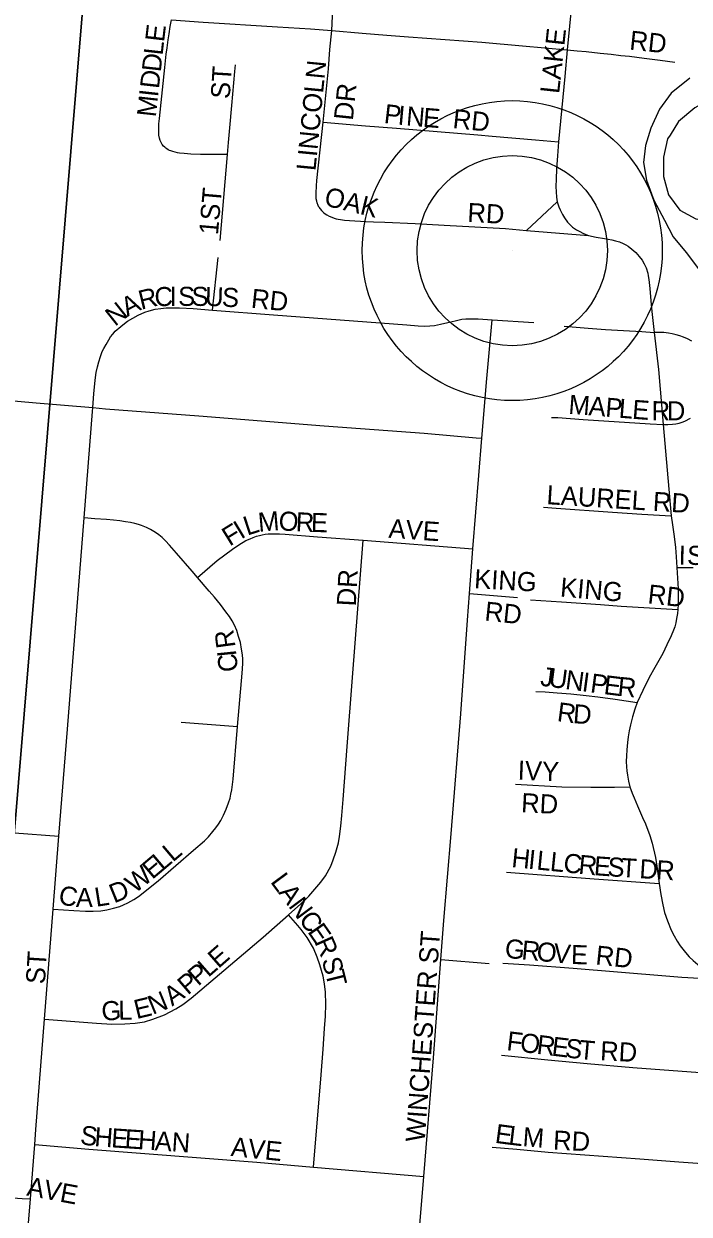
# Model space of a CAD drawing. Extents: x 0 to 680, y 0 to 440.
# Drawn here: x 158.43 to 163.6, y 273.01 to 282.25 of the extents above; entities that cross this region are included whole.
import ezdxf

# ---------------------------------------------------------------- set-up
doc = ezdxf.new("R2010")
doc.units = 0
for name, color, linetype in [('GM_X_Minor_Lake', 7, 'Continuous'), ('GM_X_Minor_River', 7, 'Continuous'), ('GM_X_Section', 7, 'Continuous'), ('GM_X_Township_Subdivision', 7, 'Continuous'), ('GM_X_Township_Subdivision_Text', 7, 'Continuous'), ('GM_X_Unincorporated', 7, 'Continuous'), ('GM_X_Unincorporated_Location', 7, 'Continuous')]:
    doc.layers.add(name, color=color, linetype=linetype)

msp = doc.modelspace()

# ---------------------------------------------------------------- linework, layer by layer
at = {"layer": 'GM_X_Minor_Lake'}
for points in [[(164.2554, 281.6988), (164.1259, 281.7836), (163.9953, 281.7852), (163.87, 281.7274), (163.7684, 281.6693), (163.6428, 281.5996), (163.5169, 281.4942), (163.4513, 281.3894)], [(163.4513, 281.3894), (163.4321, 281.3586), (163.4006, 281.2165), (163.3988, 281.0679), (163.4385, 280.9248), (163.5261, 280.8049), (163.6499, 280.738), (163.7684, 280.7187), (163.8934, 280.7468), (164.0315, 280.8758), (164.0749, 281.0238), (164.0886, 281.1722), (164.1318, 281.3023), (164.2107, 281.438), (164.2657, 281.568), (164.2554, 281.6988)]]:
    msp.add_lwpolyline(points, dxfattribs=at)
at = {"layer": 'GM_X_Minor_River'}
msp.add_lwpolyline([(163.6041, 281.8318), (163.4602, 281.7147), (163.3696, 281.5911), (163.3025, 281.4435), (163.2593, 281.3074), (163.2458, 281.1768), (163.2678, 281.0399), (163.3252, 280.8847), (163.4064, 280.7292), (163.476, 280.5976), (163.5754, 280.4775), (163.6805, 280.3396)], dxfattribs=at)
at = {"layer": 'GM_X_Section'}
for points in [[(143.2244, 286.3795), (143.2385, 286.5155), (159.1182, 285.1027), (157.8005, 269.2451), (141.8509, 270.7006)], [(159.1182, 285.1027), (174.9401, 283.4418), (173.5246, 267.7639), (158.2975, 269.195), (157.8005, 269.2451)]]:
    msp.add_lwpolyline(points, close=True, dxfattribs=at)
at = {"layer": 'GM_X_Township_Subdivision'}
for points in [[(160.8248, 282.2017), (160.8421, 282.5405), (160.8626, 282.8132), (160.8699, 282.8942)], [(162.7228, 282.7618), (162.6515, 282.052)], [(160.016, 281.2373), (159.8064, 281.2388), (159.7309, 281.242), (159.6806, 281.2456), (159.6436, 281.2496), (159.6264, 281.252), (159.6095, 281.2552), (159.5916, 281.2605), (159.5762, 281.2656), (159.565, 281.2702), (159.5542, 281.2752), (159.5447, 281.2815), (159.5381, 281.2867), (159.5288, 281.2945), (159.5195, 281.3042), (159.5089, 281.3169), (159.5016, 281.3302), (159.4942, 281.3477), (159.4887, 281.3642), (159.483, 281.3885), (159.4816, 281.4048), (159.4815, 281.4168), (159.482, 281.4376), (159.4839, 281.4751), (159.4876, 281.5175), (159.5298, 281.9133), (159.5406, 282.0176), (159.5466, 282.0668), (159.5544, 282.1287), (159.5623, 282.176), (159.5712, 282.2331), (159.5805, 282.2848)], [(159.5805, 282.2848), (159.827, 282.2651), (160.4046, 282.2301), (160.6595, 282.2129), (160.8248, 282.2017)], [(160.7571, 281.4881), (160.7993, 281.9034), (160.811, 282.054), (160.8248, 282.2017)], [(160.8248, 282.2017), (161.061, 282.1799), (161.2518, 282.1652), (161.4219, 282.1523), (161.9908, 282.1101), (162.3067, 282.0825), (162.6515, 282.052)], [(162.6515, 282.052), (162.634, 281.8435), (162.5852, 281.3374)], [(162.6515, 282.052), (162.7298, 282.0442), (162.8006, 282.0372), (162.9088, 282.0256), (162.9925, 282.0166), (163.0694, 282.0082), (163.1372, 282.0008), (163.2498, 281.9861), (163.3748, 281.97), (163.4879, 281.9555)], [(160.016, 281.2373), (160.0231, 281.3316), (160.0327, 281.4454), (160.0483, 281.6178), (160.0734, 281.8822), (160.0776, 281.9355)], [(160.7248, 280.8305), (160.719, 280.8432), (160.7121, 280.8629), (160.7085, 280.8747), (160.7043, 280.8938), (160.7033, 280.9097), (160.7027, 280.9293), (160.7038, 280.9582), (160.7054, 280.9745), (160.707, 280.9949), (160.7103, 281.0373), (160.7571, 281.4881)], [(160.7571, 281.4881), (161.0872, 281.4618), (161.3265, 281.4439), (161.9593, 281.3899), (162.07, 281.3812), (162.4073, 281.3531), (162.5852, 281.3374)], [(162.5852, 281.3374), (162.5762, 281.2266), (162.5699, 281.1261), (162.566, 281.0471), (162.5648, 280.9898), (162.566, 280.9478), (162.5685, 280.907), (162.5737, 280.8713)], [(159.9601, 280.5692), (160.016, 281.2373)], [(160.7248, 280.8305), (160.7351, 280.8152), (160.7453, 280.8022), (160.7554, 280.7921), (160.7632, 280.7854), (160.774, 280.7777), (160.7865, 280.77), (160.8052, 280.76), (160.8243, 280.7516), (160.8438, 280.7444), (160.8602, 280.7388), (160.8754, 280.735), (160.8917, 280.7328), (160.9244, 280.7289), (160.9639, 280.7261), (161.0883, 280.7176), (161.1484, 280.7158), (161.2378, 280.7129), (161.4735, 280.7023), (161.6986, 280.6896), (162.1729, 280.6626), (162.3358, 280.6493)], [(162.3358, 280.6493), (162.5737, 280.8713)], [(162.5737, 280.8713), (162.587, 280.8319), (162.5972, 280.8075), (162.6156, 280.7729), (162.6319, 280.7454), (162.6553, 280.7128), (162.6737, 280.6934), (162.694, 280.675), (162.7246, 280.6536), (162.75, 280.6394), (162.7739, 280.6281), (162.7918, 280.6196), (162.8178, 280.6097)], [(162.3358, 280.6493), (162.8178, 280.6097)], [(162.8178, 280.6097), (162.8776, 280.5964), (162.9414, 280.5851), (162.9988, 280.5753), (163.028, 280.5688), (163.0576, 280.5593), (163.0871, 280.5469), (163.1071, 280.5364), (163.1252, 280.5251), (163.1547, 280.5032), (163.1842, 280.4764), (163.2119, 280.446), (163.233, 280.4184), (163.2503, 280.3898), (163.2661, 280.3574), (163.2776, 280.3174), (163.2809, 280.295), (163.2852, 280.2679), (163.2938, 280.1964), (163.3005, 280.1012), (163.3081, 280.018), (163.3278, 279.8568)], [(159.9005, 280.0305), (159.9421, 280.4381)], [(159.1451, 279.8653), (159.1869, 279.9017), (159.2152, 279.925), (159.2405, 279.9432), (159.28, 279.9673), (159.3221, 279.9909), (159.3733, 280.0129), (159.407, 280.0246), (159.4534, 280.0371), (159.4978, 280.0436), (159.5403, 280.0481), (159.604, 280.0476), (159.6444, 280.0465), (159.7485, 280.0427), (159.9005, 280.0305)], [(159.9005, 280.0305), (160.3731, 279.9921), (161.4074, 279.9144), (161.4964, 279.9076), (161.5471, 279.9052), (161.5872, 279.9065), (161.6236, 279.91), (161.6683, 279.9197), (161.748, 279.9394), (161.7925, 279.9498), (161.8334, 279.9595), (161.8652, 279.963), (161.9124, 279.963), (161.9605, 279.9619), (162.0692, 279.955)], [(161.99, 279.0355), (162.0281, 279.4997), (162.0692, 279.955)], [(162.0692, 279.955), (162.3943, 279.9347)], [(162.629, 279.9042), (162.8141, 279.89), (162.9489, 279.8796), (163.0903, 279.8712), (163.2327, 279.8625), (163.3278, 279.8568)], [(158.9699, 279.2725), (158.9781, 279.3805), (158.9873, 279.4851), (158.9963, 279.5441), (159.0056, 279.589), (159.016, 279.6269), (159.029, 279.67), (159.0436, 279.7081), (159.0554, 279.7316), (159.0732, 279.7636), (159.0939, 279.7981), (159.1088, 279.8212), (159.1249, 279.8429), (159.1451, 279.8653)], [(163.3278, 279.8568), (163.3613, 279.5692), (163.3971, 279.1416)], [(163.6187, 279.7878), (163.5871, 279.8071), (163.556, 279.8201), (163.5274, 279.8313), (163.4987, 279.8391), (163.4665, 279.8462), (163.438, 279.8512), (163.4024, 279.8549), (163.3819, 279.8562), (163.3588, 279.8568), (163.3278, 279.8568)], [(158.1221, 279.3448), (158.5313, 279.3093), (158.9699, 279.2725)], [(158.9026, 278.4171), (158.9674, 279.2422), (158.9699, 279.2725)], [(158.9699, 279.2725), (159.0678, 279.2642), (159.7944, 279.2089), (160.2807, 279.1703), (160.767, 279.1319), (161.5422, 279.073), (161.9467, 279.0391), (161.99, 279.0355)], [(162.5304, 279.1967), (162.5793, 279.1951), (162.7769, 279.1816), (163.2971, 279.1459), (163.3971, 279.1416)], [(163.3971, 279.1416), (163.4324, 279.1417), (163.4693, 279.1446), (163.4955, 279.1474), (163.5221, 279.1522), (163.5451, 279.1599), (163.5654, 279.1686), (163.6093, 279.1913)], [(163.3971, 279.1416), (163.4589, 278.4314)], [(161.9212, 278.1753), (161.9663, 278.7451), (161.99, 279.0355)], [(162.4694, 278.5005), (162.5663, 278.4918), (163.0034, 278.4597), (163.2319, 278.4455), (163.4589, 278.4314)], [(163.4589, 278.4314), (163.469, 278.3634), (163.4821, 278.2709), (163.4922, 278.187), (163.4979, 278.1148), (163.5037, 278.0309)], [(158.7076, 275.9448), (158.7733, 276.7765), (158.9026, 278.4171)], [(159.7841, 277.9522), (159.7402, 278.0033), (159.6199, 278.1434), (159.5668, 278.2047), (159.5338, 278.2388), (159.5076, 278.2628), (159.4822, 278.2835), (159.4557, 278.3036), (159.4187, 278.3256), (159.3865, 278.3417), (159.3485, 278.3569), (159.3245, 278.3657), (159.2968, 278.3734), (159.2624, 278.3811), (159.225, 278.387), (159.1797, 278.3938), (159.1303, 278.3983), (159.0774, 278.4027), (158.9861, 278.4093), (158.9026, 278.4171)], [(159.7841, 277.9522), (159.9367, 278.0856), (160.054, 278.1734), (160.1111, 278.2126), (160.137, 278.2274), (160.1588, 278.2395), (160.1916, 278.2544), (160.2159, 278.2649), (160.2402, 278.2734), (160.2647, 278.2807), (160.2836, 278.2849), (160.309, 278.2893), (160.3313, 278.2914), (160.3736, 278.2935), (160.4201, 278.2925), (160.4645, 278.2903), (160.7142, 278.2703), (161.0686, 278.2423)], [(160.4888, 275.3336), (160.5857, 275.4189), (160.646, 275.4784), (160.7093, 275.5502), (160.7406, 275.5869), (160.7759, 275.6368), (160.8175, 275.7116), (160.8353, 275.7614), (160.856, 275.8213), (160.8777, 275.8925), (160.8861, 275.9424), (160.8965, 276.0213), (160.9031, 276.1047), (160.9131, 276.2293), (160.9439, 276.641), (160.9862, 277.1761), (161.0686, 278.2423)], [(161.0686, 278.2423), (161.9212, 278.1753)], [(161.8937, 277.8281), (161.9212, 278.1753)], [(163.5037, 278.0309), (163.629, 278.0315)], [(163.5037, 278.0309), (163.5144, 277.8645), (163.5129, 277.7459), (163.5108, 277.7039)], [(160.0943, 276.7959), (160.1245, 277.1518), (160.1316, 277.2407), (160.1336, 277.2898), (160.1336, 277.3184), (160.1315, 277.3531), (160.1255, 277.3981), (160.1156, 277.4484), (160.102, 277.4962), (160.0869, 277.5409), (160.0695, 277.5822), (160.0509, 277.6168), (160.0315, 277.6494), (160.0039, 277.6873), (159.961, 277.7434), (159.9141, 277.8008), (159.8735, 277.8482), (159.7841, 277.9522)], [(161.6711, 274.9875), (161.6936, 275.2899), (161.7521, 275.9638), (161.826, 276.8954), (161.8788, 277.6226), (161.8937, 277.8281)], [(161.8937, 277.8281), (162.2655, 277.7982)], [(162.3671, 277.7799), (162.6076, 277.7651), (162.9105, 277.7428), (163.0721, 277.732), (163.5108, 277.7039)], [(163.5108, 277.7039), (163.5077, 277.6738), (163.5014, 277.634), (163.4945, 277.6026), (163.4867, 277.5712), (163.4769, 277.5438), (163.4583, 277.4998), (163.4264, 277.4293), (163.3952, 277.3642), (163.3435, 277.2732), (163.3216, 277.2361), (163.2987, 277.1961), (163.2689, 277.1361), (163.2405, 277.0764), (163.1955, 276.9838)], [(162.4086, 277.0685), (162.481, 277.0651), (162.5753, 277.0576), (162.6806, 277.0489), (162.7996, 277.0378), (162.8914, 277.0278), (163.0236, 277.0098), (163.1955, 276.9838)], [(163.1955, 276.9838), (163.1774, 276.931), (163.1594, 276.8714), (163.1507, 276.8414), (163.1431, 276.8097), (163.1332, 276.7625), (163.1258, 276.7167), (163.1196, 276.6722), (163.1145, 276.6155), (163.112, 276.569), (163.1112, 276.5258), (163.1134, 276.4834), (163.1159, 276.4531), (163.121, 276.4174), (163.1293, 276.3712), (163.1379, 276.3291)], [(158.6634, 275.3776), (158.8234, 275.3668), (158.9131, 275.3615), (158.9742, 275.3614), (159.0325, 275.3651), (159.0796, 275.3725), (159.1305, 275.3849), (159.1788, 275.3998), (159.2086, 275.411), (159.2429, 275.4269), (159.2879, 275.4519), (159.3261, 275.4764), (159.477, 275.5978), (159.7521, 275.8357), (159.836, 275.9094), (159.8682, 275.9403), (159.9029, 275.9801), (159.9253, 276.0086), (159.9463, 276.0384), (159.9627, 276.0661), (159.9848, 276.1078), (160.0051, 276.1532), (160.0243, 276.2036), (160.0356, 276.2393), (160.0427, 276.2721), (160.0489, 276.3045), (160.0547, 276.347), (160.0597, 276.3881), (160.0943, 276.7959)], [(159.6556, 276.8292), (160.0943, 276.7959)], [(162.2522, 276.3488), (162.6106, 276.3282), (162.8361, 276.3265), (163.0201, 276.325), (163.1379, 276.3291)], [(163.1379, 276.3291), (163.1558, 276.2791), (163.1709, 276.2418), (163.197, 276.1802), (163.2373, 276.0907), (163.2592, 276.0406), (163.2928, 275.9507), (163.3111, 275.8913), (163.3369, 275.7786), (163.3492, 275.7115), (163.3653, 275.5776)], [(157.8261, 276.0114), (158.0151, 275.9978), (158.7076, 275.9448)], [(158.6634, 275.3776), (158.7076, 275.9448)], [(162.1822, 275.6665), (162.8614, 275.6122), (163.3653, 275.5776)], [(163.3653, 275.5776), (163.3787, 275.4913), (163.3949, 275.4113), (163.4085, 275.3529), (163.4314, 275.2864), (163.4602, 275.2144), (163.4832, 275.1705), (163.5057, 275.1302), (163.5305, 275.0928), (163.5712, 275.0415), (163.5997, 275.008), (163.6309, 274.979), (163.6658, 274.9481), (163.7012, 274.919), (163.7408, 274.8886), (163.8063, 274.8368)], [(158.5964, 274.5249), (158.6634, 275.3776)], [(158.5964, 274.5249), (159, 274.4919), (159.119, 274.4851), (159.2188, 274.4871), (159.2978, 274.4933), (159.3705, 274.5037), (159.4365, 274.5234), (159.5276, 274.5582), (159.6141, 274.6032), (159.6678, 274.6388), (159.7335, 274.6879), (160.2927, 275.1608), (160.4888, 275.3336)], [(160.6843, 273.3747), (160.7431, 274.0925), (160.7572, 274.2917), (160.7693, 274.452), (160.7762, 274.5477), (160.7801, 274.641), (160.7759, 274.7324), (160.7676, 274.7989), (160.7572, 274.8572), (160.7322, 274.9466), (160.7115, 275.0047), (160.6823, 275.0754), (160.6346, 275.1566), (160.5887, 275.2189), (160.5623, 275.2522), (160.4888, 275.3336)], [(161.5396, 273.302), (161.6141, 274.2243), (161.6711, 274.9875)], [(161.6711, 274.9875), (162.0477, 274.9568)], [(162.1529, 274.9586), (162.3587, 274.9449), (162.6985, 274.919), (163.4178, 274.8596), (163.5426, 274.8505), (163.6799, 274.8413), (163.8063, 274.8368)], [(158.5195, 273.5495), (158.5288, 273.666), (158.5964, 274.5249)], [(162.1419, 274.244), (162.501, 274.2086), (162.8081, 274.1807), (163.1617, 274.1491), (163.8947, 274.0951), (164.038, 274.0821)], [(158.4862, 273.1273), (158.5195, 273.5495)], [(158.5195, 273.5495), (158.9406, 273.5153), (160.2423, 273.4131), (160.6843, 273.3747)], [(162.0712, 273.5302), (162.2626, 273.5131), (162.5041, 273.4914), (163.2174, 273.439), (163.5201, 273.4159), (163.9882, 273.3813)], [(160.6843, 273.3747), (161.5396, 273.302)], [(161.5042, 272.8639), (161.5396, 273.302)], [(157.6157, 273.1911), (158.4217, 273.1321), (158.4862, 273.1273)], [(158.4517, 272.6908), (158.4862, 273.1273)]]:
    msp.add_lwpolyline(points, dxfattribs=at)
at = {"layer": 'GM_X_Unincorporated'}
for radius in [1.1646, 0.7383]:
    msp.add_circle((162.2261, 280.4917), radius, dxfattribs=at)
at = {"layer": 'GM_X_Unincorporated_Location'}
msp.add_line((162.2261, 280.4917), (162.2261, 280.4917), dxfattribs=at)

# ---------------------------------------------------------------- texts
at = {"layer": 'GM_X_Township_Subdivision_Text'}
for s, height, rotation, p in [('E', 0.1482, 83.27659, (159.5231, 282.1078)), ('LAKE', 0.14823, 83.83013, (162.5895, 281.7061)), ('RD', 0.14823, 353.99459, (163.1313, 282.0535)), ('L', 0.1482, 83.73071, (159.5117, 282.0044)), ('D', 0.1482, 83.73405, (159.4975, 281.8747)), ('LINCOLN', 0.14823, 84.382, (160.6982, 281.1069)), ('D', 0.1482, 83.72617, (159.4832, 281.745)), ('ST', 0.14823, 86.42535, (160.0329, 281.6668)), ('DR', 0.14823, 83.98829, (160.9882, 281.4981)), ('M', 0.1482, 83.7312, (159.459, 281.5246)), ('I', 0.1482, 83.72995, (159.4761, 281.6802)), ('P', 0.1482, 353.37317, (161.2253, 281.4835)), ('I', 0.1482, 354.85019, (161.3331, 281.471)), ('N', 0.1482, 355.06971, (161.3986, 281.4651)), ('E', 0.1482, 355.22096, (161.529, 281.4539)), ('RD', 0.14823, 353.99459, (161.7593, 281.4444)), ('1ST', 0.14823, 85.03312, (159.9416, 280.6109)), ('OAK', 0.14823, 346.42932, (160.7586, 280.8443)), ('RD', 0.14823, 356.98872, (161.8753, 280.7146)), ('R', 0.1482, 13.75645, (159.3453, 280.0321)), ('C', 0.1482, 1.71253, (159.4512, 280.0589)), ('I', 0.1482, 0.08744, (159.5674, 280.0624)), ('S', 0.1482, 359.95902, (159.6326, 280.0625)), ('S', 0.1482, 359.94536, (159.7369, 280.0624)), ('U', 0.1482, 358.21828, (159.8401, 280.0623)), ('S', 0.1482, 356.5421, (159.9693, 280.0583)), ('RD', 0.14823, 353.9883, (160.1941, 280.0493)), ('N', 0.1482, 38.25359, (159.1419, 279.8988)), ('A', 0.1482, 27.26887, (159.238, 279.9755)), ('M', 0.1482, 355.48745, (162.6587, 279.2257)), ('A', 0.1482, 355.49318, (162.8148, 279.2134)), ('P', 0.1482, 355.50643, (162.9449, 279.2031)), ('L', 0.1482, 355.48709, (163.0489, 279.1949)), ('E', 0.1482, 355.49407, (163.1529, 279.1867)), ('R', 0.1482, 359.33493, (163.3068, 279.175)), ('D', 0.1482, 359.98705, (163.426, 279.1736)), ('LAUREL RD', 0.14823, 356.42222, (162.4892, 278.5232)), ('L', 0.1482, 18.25783, (160.1685, 278.2772)), ('M', 0.1482, 4.85969, (160.2587, 278.3081)), ('O', 0.1482, 356.16121, (160.4087, 278.3213)), ('R', 0.1482, 357.90287, (160.5438, 278.3123)), ('E', 0.1482, 358.09631, (160.6616, 278.308)), ('F', 0.1482, 31.77662, (160.0323, 278.1925)), ('I', 0.1482, 31.04621, (160.1206, 278.2472)), ('AVE', 0.14823, 356.05339, (161.2627, 278.2623)), ('I', 0.1482, 358.88527, (163.5167, 278.0536)), ('S', 0.1482, 358.88283, (163.5819, 278.0524)), ('DR', 0.14823, 86.98298, (161.0112, 277.7272)), ('KING', 0.14823, 356.73129, (161.9276, 277.871)), ('KING', 0.14823, 355.10046, (162.5937, 277.8057)), ('RD', 0.14823, 353.65714, (163.2727, 277.7534)), ('RD', 0.14823, 353.99459, (162.0069, 277.62)), ('R', 0.1482, 97.71871, (160.0786, 277.4141)), ('I', 0.1482, 95.93464, (160.086, 277.3442)), ('C', 0.1482, 95.94863, (160.0981, 277.2274)), ('J', 0.1482, 352.41691, (162.4384, 277.1142)), ('U', 0.1482, 352.42999, (162.5031, 277.1056)), ('N', 0.1482, 352.42999, (162.6324, 277.0884)), ('I', 0.1482, 352.41402, (162.7617, 277.0712)), ('P', 0.1482, 352.42505, (162.8264, 277.0626)), ('E', 0.1482, 352.99451, (162.9314, 277.0487)), ('R', 0.1482, 354.46145, (163.039, 277.0355)), ('R', 0.1482, 352.57226, (162.5688, 276.8389)), ('D', 0.1482, 355.75855, (162.694, 276.8229)), ('IVY', 0.14823, 357.70642, (162.2663, 276.3839)), ('RD', 0.14823, 356.98329, (162.2925, 276.132)), ('L', 0.1482, 40.19591, (159.5908, 275.7386)), ('H', 0.1482, 354.29702, (162.2158, 275.7055)), ('I', 0.1482, 354.31481, (162.3456, 275.6926)), ('E', 0.1482, 40.21337, (159.4314, 275.6039)), ('L', 0.1482, 40.19384, (159.5111, 275.6713)), ('L', 0.1482, 354.30843, (162.4105, 275.6861)), ('L', 0.1482, 354.29484, (162.5144, 275.6758)), ('C', 0.1482, 354.30804, (162.6182, 275.6654)), ('R', 0.1482, 354.54144, (162.7357, 275.6537)), ('E', 0.1482, 355.85519, (162.8563, 275.6422)), ('S', 0.1482, 356.38619, (162.9618, 275.6345)), ('T', 0.1482, 356.41096, (163.066, 275.628)), ('D', 0.1482, 356.42358, (163.2093, 275.619)), ('R', 0.1482, 356.41533, (163.3395, 275.6109)), ('W', 0.1482, 38.99526, (159.297, 275.495)), ('L', 0.1482, 306.56667, (160.344, 275.59)), ('D', 0.1482, 22.09065, (159.1352, 275.4218)), ('C', 0.1482, 350.19036, (158.6975, 275.418)), ('A', 0.1482, 359.11446, (158.8383, 275.3956)), ('L', 0.1482, 8.9975, (158.9965, 275.3956)), ('A', 0.1482, 306.56171, (160.4062, 275.5062)), ('N', 0.1482, 306.56195, (160.4839, 275.4014)), ('C', 0.1482, 307.16788, (160.5626, 275.2953)), ('E', 0.1482, 304.70553, (160.6325, 275.2031)), ('WINCHESTER ST', 0.148231, 85.80302, (161.546, 273.5657)), ('E', 0.1482, 41.18207, (159.9448, 274.9123)), ('R', 0.1482, 294.05003, (160.6884, 275.1237)), ('G', 0.1482, 354.58195, (162.1636, 275.0011)), ('R', 0.1482, 354.5834, (162.2935, 274.9888)), ('O', 0.1482, 354.58195, (162.4104, 274.9777)), ('V', 0.1482, 354.58629, (162.5403, 274.9654)), ('E', 0.1482, 358.1599, (162.6802, 274.9525)), ('ST', 0.14823, 86.42578, (158.598, 274.7925)), ('RD', 0.14823, 353.9883, (162.8681, 274.9489)), ('P', 0.1482, 41.18971, (159.7878, 274.7749)), ('L', 0.1482, 41.18207, (159.8663, 274.8436)), ('S', 0.1482, 285.08981, (160.7453, 274.9847)), ('T', 0.1482, 283.94681, (160.7723, 274.8847)), ('P', 0.1482, 40.71534, (159.7077, 274.706)), ('N', 0.1482, 22.2518, (159.435, 274.5558)), ('A', 0.1482, 34.37677, (159.5858, 274.6214)), ('G', 0.1482, 2.91916, (159.0405, 274.5121)), ('L', 0.1482, 0.45082, (159.1691, 274.5187)), ('E', 0.1482, 13.45884, (159.3099, 274.5239)), ('F', 0.1482, 353.08508, (162.1773, 274.2836)), ('O', 0.1482, 353.08779, (162.2809, 274.2711)), ('R', 0.1482, 353.08585, (162.4104, 274.2554)), ('E', 0.1482, 353.08508, (162.5269, 274.2412)), ('S', 0.1482, 353.08508, (162.6305, 274.2287)), ('T', 0.1482, 354.75234, (162.7388, 274.2156)), ('RD', 0.14823, 356.98329, (162.9058, 274.2055)), ('S', 0.1482, 352.65811, (158.8666, 273.5528)), ('H', 0.1482, 355.82651, (158.979, 273.5385)), ('E', 0.1482, 356.17731, (159.1101, 273.529)), ('E', 0.1482, 356.18592, (159.2142, 273.522)), ('H', 0.1482, 356.1815, (159.3184, 273.5151)), ('A', 0.1482, 356.18692, (159.4485, 273.5064)), ('N', 0.1482, 356.18302, (159.5787, 273.4977)), ('E', 0.1482, 352.38189, (162.0866, 273.5642)), ('L', 0.1482, 353.23324, (162.1924, 273.5501)), ('M', 0.1482, 355.7731, (162.303, 273.5371)), ('RD', 0.14823, 356.98902, (162.5405, 273.5123)), ('AVE', 0.14823, 354.09322, (160.0375, 273.4619)), ('A', 0.1482, 349.86034, (158.4517, 273.155)), ('V', 0.1482, 349.37162, (158.5798, 273.1321)), ('E', 0.1482, 349.38359, (158.708, 273.108))]:
    msp.add_text(s, height=height, rotation=rotation, dxfattribs=at).set_placement(p)

doc.saveas('drawing.dxf')
